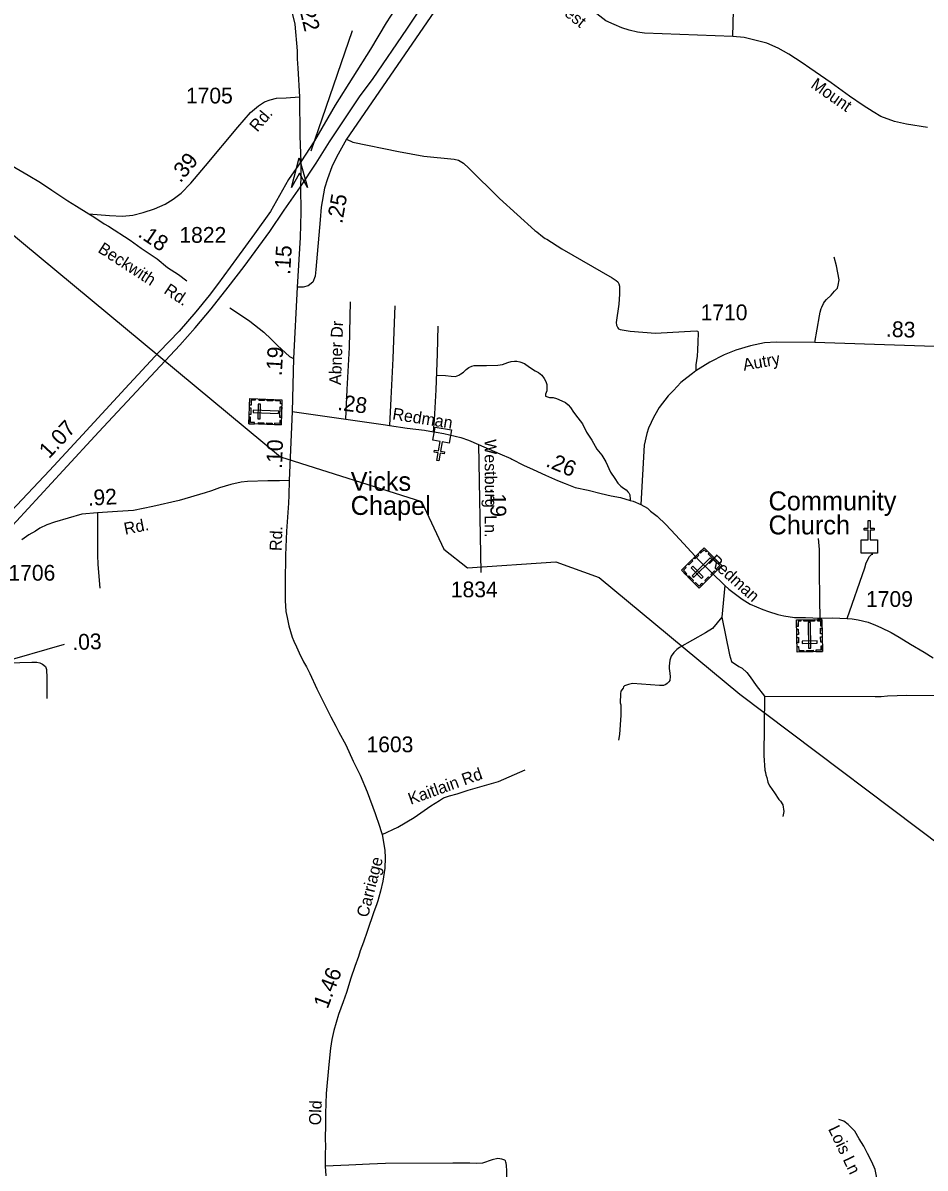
# Model space of a CAD drawing. Extents: x 2220236 to 2384410, y 720751 to 894131.
# Drawn here: x 2322567 to 2329723, y 787885 to 796965 of the extents above; entities that cross this region are included whole.
import ezdxf

# ---------------------------------------------------------------- set-up
doc = ezdxf.new("R2010")
doc.units = 0
doc.layers.add('Default', color=7, linetype='Continuous')

msp = doc.modelspace()

# ---------------------------------------------------------------- linework, layer by layer
at = {"layer": 'Default'}
for p, q in [((2328199, 796858.4), (2328207.1, 797198.4)), ((2324852.3, 795950.2), (2325181.7, 796904.7)), ((2324702.1, 793883), (2324679.8, 793336.9)), ((2326179.7, 793623.3), (2326199.9, 792607)), ((2328133.1, 792504.6), (2328109.2, 792253.5)), ((2321207.3, 791549.3), (2322896.7, 792039.2))]:
    msp.add_line(p, q, dxfattribs=at)
for points in [[(2324769.4, 795665.1), (2324891.8, 795853.1), (2324999.8, 796021.8), (2325237.8, 796379), (2325345.9, 796523.6), (2325612, 796915.3), (2325920.2, 797384.6), (2326168.9, 797727.3), (2326388.3, 798062), (2326623.7, 798413.9), (2326737.4, 798585.9), (2326938.4, 798882.3), (2327152.6, 799215.7), (2327295.4, 799456.5), (2327390.6, 799625.9), (2327459.4, 799755.6), (2327530.8, 799914.3), (2327631.3, 800173.7), (2327742.4, 800485.9), (2327772.1, 800570), (2327843.6, 800745)], [(2327643, 800763), (2327579.7, 800620.9), (2327564.7, 800586.2), (2327474, 800377.4), (2327381.4, 800173.7), (2327307.3, 800025.5), (2327241.2, 799898.5), (2327191, 799811.1), (2327143.4, 799731.8), (2327032.3, 799557.1), (2326897.4, 799337.5), (2326759.9, 799099.3), (2326614.4, 798866.4), (2326455.7, 798607.1), (2326371.1, 798469.5), (2326125.1, 798075.2), (2325903.4, 797698.8), (2325654.2, 797287), (2325447.2, 796966), (2325322.7, 796755.9), (2325043.4, 796312.8), (2324878.7, 796031.5), (2324771, 795862.6)], [(2324518.3, 797481.3), (2324580.7, 797337), (2324635.2, 797229.1), (2324671.6, 797148.5), (2324689.8, 797095.2), (2324723.6, 796954.2), (2324742.5, 796743.3), (2324743.1, 796679.3), (2324748.1, 796607.3), (2324762, 796380)], [(2328199, 796858.4), (2327498.1, 796885.2), (2327441.2, 796891.8), (2327374.3, 796906.9), (2327317.4, 796927), (2327257.2, 796952.1), (2327190.3, 796982.2), (2327118.4, 797037.5), (2326957.8, 797159.7), (2326834, 797266.8), (2326716.9, 797358), (2326651.7, 797396.5), (2326604.8, 797426.6), (2326559.7, 797443.4), (2326512.8, 797458.4), (2326452.6, 797470.1), (2326332.2, 797476.8), (2326205.1, 797455.1), (2326163.2, 797441.7), (2326113.1, 797416.6), (2326056.2, 797369.7), (2326012.7, 797326.2), (2325913.7, 797179.1), (2325133.8, 796043.1)], [(2329741.2, 796136.1), (2329574, 796162.9), (2329480.3, 796183), (2329371.9, 796223.4), (2329311.3, 796259.2), (2329231, 796310.2), (2329124, 796385.5), (2328978.5, 796491), (2328809.5, 796606.5), (2328747.6, 796650), (2328642.2, 796718.6), (2328556.9, 796763.8), (2328468.3, 796804), (2328362.9, 796832.4), (2328287.6, 796850.8), (2328199, 796858.4)], [(2320959.1, 796758.7), (2321523.8, 796388.8), (2321558.1, 796367.2), (2321580.1, 796355.5), (2321680.8, 796290.5), (2321817, 796203.4), (2321935.5, 796139.5), (2322022.4, 796091.5), (2322252.3, 795964), (2322407.1, 795874.8), (2322449.3, 795851.2), (2322610.1, 795759), (2322706.6, 795700.2), (2322795.8, 795638.4), (2322922.8, 795553.6), (2322991.1, 795512.4), (2323089.5, 795452.5)], [(2323089.5, 795452.5), (2323254, 795438.1), (2323358, 795433.4), (2323438.3, 795440.5), (2323521, 795461.8), (2323610.8, 795490.1), (2323695.9, 795528), (2323759.7, 795568.2), (2323821.1, 795615.4), (2323899.1, 795693.4), (2324014.9, 795832.9), (2324272.4, 796137.9), (2324372.9, 796253.7), (2324436.7, 796308.1), (2324483.9, 796338.8), (2324529, 796355.4), (2324578.5, 796369.6), (2324654, 796370.7), (2324762, 796380)], [(2324762, 796380), (2324763.6, 796066.4), (2324771, 795862.6)], [(2325133.8, 796043.1), (2325054.5, 795901.7), (2325017, 795825.2), (2324982.7, 795728.5), (2324959.4, 795655.6), (2324933, 795504.6), (2324923.5, 795403.3), (2324890.2, 795011), (2324885.9, 794957.6), (2324865.7, 794908.6), (2324829.7, 794881.2), (2324790.7, 794869.6), (2324743.2, 794871.1)], [(2325133.8, 796043.1), (2325184.3, 796019.3), (2325546.1, 795945.7), (2325746.5, 795909), (2325988.7, 795885.9), (2326021.9, 795877.2), (2326060.8, 795852.7), (2326102.6, 795813.8), (2326347.7, 795574.3), (2326626.9, 795320.2), (2326643, 795308.5), (2326687.3, 795270.9), (2326709.6, 795255.2), (2326721.6, 795249.3), (2326842.3, 795174.6), (2327240.6, 794944.9), (2327272.9, 794923.3), (2327285, 794911.6), (2327293.2, 794897.5), (2327299.4, 794877.7), (2327297.9, 794815.6), (2327292.8, 794735.6), (2327272.5, 794589.5), (2327274.8, 794569.4), (2327284.9, 794547.6), (2327291, 794539.7), (2327303, 794533.8), (2327382.7, 794519.8), (2327583.1, 794504), (2327907.5, 794524.1), (2327919, 794519.8), (2327921.9, 794505.4), (2327919, 794437.6), (2327917.5, 794369.8), (2327916.1, 794322.2), (2327904.6, 794253), (2327903.1, 794205.4)], [(2324771, 795862.6), (2324672.4, 795723), (2324529.7, 795470.8), (2324404.9, 795293.1), (2324260.7, 795096.5), (2324111, 794890.4), (2324043.6, 794804.3), (2323938.8, 794675.1), (2323805.9, 794521.5), (2323646.8, 794356.7), (2323377.2, 794066.4), (2323040.3, 793699.3), (2322778.2, 793416.5), (2322473.1, 793094.3), (2322160.5, 792761), (2321943.4, 792525), (2321731.9, 792298.4), (2321552.2, 792099.8), (2321436.1, 791959.4), (2321365, 791871.3), (2321275.1, 791749.6), (2321229.9, 791679), (2321198.4, 791629.7), (2321136.1, 791537.9)], [(2324771, 795862.6), (2324771, 795751.7), (2324769.4, 795665.1)], [(2321144.7, 791392.4), (2321232.6, 791530.2), (2321321, 791665.3), (2321423.9, 791805.8), (2321528.8, 791944.4), (2321631.7, 792064.2), (2321712.2, 792159.8), (2322090.3, 792560.6), (2322515.2, 793013.8), (2322885.9, 793416.5), (2323170.4, 793723.6), (2323542.9, 794122.5), (2323810.6, 794409.1), (2323932.2, 794547.7), (2324061.4, 794699.4), (2324194.3, 794869.8), (2324321.6, 795032.8), (2324526.5, 795311.4), (2324639.5, 795479.3), (2324769.4, 795665.1)], [(2324769.4, 795665.1), (2324772.5, 795464.5), (2324767.3, 795263.9), (2324743.2, 794871.1)], [(2322148.4, 795565.8), (2324611.2, 793525.3), (2325728.4, 793169.4), (2325904.4, 792793.5), (2326094, 792643.6), (2326795.1, 792691.2), (2327138.2, 792569), (2328253.7, 791643.4), (2330063.6, 790279.5), (2330476.7, 789976.1), (2330559.1, 789933), (2330589.1, 789917.2), (2330647.5, 789893.8), (2330657.5, 789888), (2330705.7, 789868.6), (2332246.9, 789127.5), (2332556.6, 788779), (2332742.6, 788203.2), (2332986.2, 787850.1)], [(2323089.5, 795452.5), (2323129.3, 795428.2), (2323212, 795373), (2323246.2, 795353.4), (2323417.1, 795243.3), (2323505.8, 795178.3), (2323630.7, 795093.6), (2323713.5, 795026.6), (2323800, 794969.5), (2323866.1, 794920.2)], [(2328848.8, 794431.8), (2328885.1, 794642.8), (2328889.2, 794670.6), (2328898.5, 794701), (2328902.3, 794710.9), (2328916.1, 794741.1), (2328924, 794753.2), (2328939.6, 794771.3), (2328977.4, 794807.8), (2329002.9, 794838.1), (2329026.8, 794862.3), (2329034.4, 794886.4), (2329042.1, 794928.3), (2329018.8, 795038), (2329000.1, 795107.9)], [(2324743.2, 794871.1), (2324714.3, 794303.4), (2324702.1, 793883)], [(2325127.4, 793822.9), (2325138.9, 794057.5), (2325156.2, 794390.7), (2325166.3, 794754.2)], [(2324207.4, 794706.8), (2324278, 794660.5), (2324366.2, 794600.9), (2324478.7, 794512.6), (2324536, 794457.4), (2324558.1, 794435.3), (2324586.8, 794406.7), (2324680.6, 794319.6), (2324714.3, 794303.4)], [(2325518, 794723.2), (2325512.2, 794586.2), (2325500.7, 794304.9), (2325486.3, 793987.5), (2325474.8, 793773.6)], [(2325823.8, 793723.4), (2325830.8, 793818), (2325845.3, 794056.1), (2325855.3, 794341.7), (2325861.1, 794560.2)], [(2330270.2, 794382.8), (2328848.8, 794431.8), (2328541.8, 794434.7), (2328449.5, 794427.5), (2328337.1, 794404.4), (2328221.7, 794371.2), (2328129.5, 794333.7), (2328014.1, 794274.6), (2327903.1, 794205.4), (2327877.2, 794186.6), (2327833.9, 794152), (2327786.4, 794113), (2327725.8, 794051), (2327685.5, 794009.2), (2327613.4, 793916.8), (2327578.8, 793855.5), (2327564.4, 793826.7), (2327549.9, 793796.4), (2327528.3, 793753.1), (2327516.8, 793709.8), (2327494.7, 793616.3), (2327467, 793146.6)], [(2325850.3, 794172.9), (2325918.1, 794168.6), (2325962.7, 794164.2), (2325998.8, 794162.8), (2326011.8, 794167.1), (2326024.7, 794171.5), (2326040.6, 794181.5), (2326060.8, 794196), (2326083.8, 794217.6), (2326102.6, 794232), (2326127.1, 794243.6), (2326147.3, 794247.9), (2326179, 794247.9), (2326243.9, 794247.9), (2326334.7, 794252.2), (2326370.7, 794258), (2326392.3, 794263.8), (2326414, 794272.4), (2326439.9, 794279.6), (2326467.3, 794282.5), (2326484.6, 794282.5), (2326507.7, 794276.8), (2326545.2, 794265.2), (2326585.5, 794234.9), (2326630.2, 794206.1), (2326656.2, 794193.1), (2326682.1, 794171.5), (2326702.3, 794146.9), (2326713.8, 794122.4), (2326722.5, 794097.9), (2326722.5, 794077.7), (2326722.5, 794047.4), (2326712.4, 794021.4), (2326710.9, 794012.8), (2326712.4, 794005.6), (2326742.7, 793995.5), (2326771.5, 793994), (2326798.9, 793986.8), (2326840.7, 793969.5), (2326871, 793956.5), (2326892.6, 793936.3), (2326909.9, 793914.7), (2326934.4, 793877.9), (2326969, 793834.6), (2327006.5, 793785.6), (2327038.2, 793720.7), (2327080, 793655.8), (2327120.3, 793586.5), (2327157.8, 793537.5), (2327191, 793484.1), (2327227, 793404), (2327261.6, 793353.5), (2327284.7, 793316), (2327310.6, 793291.5), (2327330.8, 793275.7), (2327351, 793262.7), (2327365.4, 793248.2), (2327372.6, 793239.6), (2327381.3, 793222.3), (2327381.3, 793216.5), (2327382.7, 793194.9), (2327382.7, 793179.4)], [(2324702.1, 793883), (2325127.4, 793822.9), (2325443, 793778.4), (2325474.8, 793773.6), (2325616, 793752.4), (2325751.6, 793735.1), (2325823.8, 793723.4), (2325845.3, 793720), (2325905.8, 793708.4), (2326041.3, 793676.7), (2326101.9, 793657.9), (2326179.7, 793623.3)], [(2326179.7, 793623.3), (2326348.4, 793549.7), (2326437.5, 793510.8), (2326445.6, 793505), (2326538.7, 793458.9), (2326615.1, 793425), (2326711.7, 793378.8), (2326808.2, 793337), (2326867.3, 793312.4), (2326948.1, 793282.1), (2327049, 793260.5), (2327152.8, 793233.1), (2327233.5, 793215.8), (2327307, 793201.4), (2327382.7, 793179.4), (2327406.5, 793172.5), (2327467, 793146.6)], [(2324679.8, 793336.9), (2324602.1, 793334.3), (2324510.2, 793334.3), (2324349.6, 793327.8), (2324299.1, 793322.6), (2324215, 793305.8), (2324126.9, 793277.9), (2324063.4, 793255.9), (2324012.9, 793240.4), (2323805.8, 793179.5), (2323598.6, 793131.5), (2323444.5, 793100.4), (2323317.6, 793090.1), (2323158.3, 793081), (2323033.8, 793069.1), (2322819, 793005.8), (2322758.2, 792985.1), (2322701.7, 792958.7), (2322667.5, 792934.6), (2322613, 792905.6), (2322557.5, 792865.9)], [(2324679.8, 793336.9), (2324677.2, 793220.9), (2324674.7, 793157.4), (2324657.6, 792934), (2324649.5, 792744), (2324647.9, 792528.1), (2324646.2, 792386.5), (2324652.6, 792297.1), (2324663, 792251.7), (2324677.2, 792185.6), (2324701.7, 792094.1), (2324714.8, 792062.5), (2324736.8, 792017.2), (2324757.5, 791971.8), (2324792.5, 791899.9), (2324816.8, 791858.2), (2324843.7, 791806.6), (2324898.7, 791685.2), (2325009.1, 791462.5), (2325049.9, 791388.9), (2325072.4, 791341.2), (2325127.4, 791239.8), (2325186.8, 791112.6), (2325242, 790999.2), (2325297.4, 790867.9), (2325361.2, 790696.6), (2325371.6, 790664.8), (2325385.8, 790629), (2325416.6, 790530.3), (2325438.7, 790404.6), (2325441.2, 790344.6), (2325438.7, 790263.4), (2325420.5, 790161), (2325402.4, 790079.4), (2325390.7, 790032.7), (2325381.7, 790004.2), (2325371.3, 789972.1), (2325350.6, 789917.7), (2325298.8, 789762.2), (2325267.7, 789675.4), (2325243.1, 789608), (2325227.6, 789563.9), (2325200.4, 789482.3), (2325168, 789391.6), (2325133.1, 789277.6), (2325105.9, 789202.4), (2325069.6, 789104), (2325032, 788975.9), (2325016.5, 788903.4), (2325006.2, 788836), (2324994.5, 788706.4), (2324973.3, 788475.4), (2324967, 788317.5), (2324967.9, 788229.5), (2324965.1, 788115.6), (2324965.8, 788059.6), (2324963.2, 787994.3), (2324963.2, 787901), (2324970.3, 787823.7)], [(2327467, 793146.6), (2327519.6, 793116.8), (2327545.9, 793095), (2327596.8, 793054.2), (2327667.4, 792987.9), (2327742.4, 792904.9), (2327929.8, 792703), (2328029.3, 792607.8), (2328133.1, 792504.6), (2328166.6, 792475.3), (2328270.4, 792396), (2328336.3, 792356.1), (2328436.8, 792314.9), (2328481, 792297.3), (2328555.4, 792275.3), (2328601.6, 792263.7), (2328687, 792251.7), (2328773.1, 792250), (2328889.9, 792246), (2328900, 792245.7), (2328987.9, 792248.6), (2329104.7, 792243.5), (2329145.1, 792239.2), (2329191.2, 792232), (2329270.5, 792213.2), (2329329.6, 792190.2), (2329372.8, 792171.4), (2329453.6, 792132.5), (2329515.6, 792095), (2329606.4, 792040.1), (2329714.5, 791976.7), (2329787.3, 791930.5)], [(2323158.3, 793081), (2323159.6, 792819.9), (2323159.6, 792744.7), (2323162.2, 792670.9), (2323176.4, 792484.3)], [(2328889.9, 792246), (2328887, 792391.4), (2328885.6, 792629.4), (2328885.6, 792791), (2328878.4, 792877.5)], [(2329104.7, 792243.5), (2329244.5, 792645.6), (2329256, 792683.7), (2329281.5, 792734), (2329301.2, 792752.2), (2329307.2, 792752.2)], [(2328109.2, 792253.5), (2328036.2, 792162.7), (2327980.6, 792128.2), (2327775.9, 792012), (2327754.2, 791995.8), (2327728.5, 791973.5), (2327708.7, 791943.3), (2327697, 791911.2), (2327691.5, 791865.2), (2327691.8, 791843.2), (2327695.9, 791831.3), (2327700.4, 791783.3), (2327696.7, 791751.3), (2327690.9, 791741.3), (2327677.1, 791727.1), (2327665, 791719), (2327647.2, 791710.7), (2327617.2, 791710.5), (2327401.3, 791726.1), (2327369.3, 791719.7), (2327339.3, 791709.5), (2327331.4, 791701.4), (2327327.6, 791691.4), (2327309.8, 791667.1), (2327306.1, 791645.1), (2327304.8, 791575.1), (2327309, 791559.2), (2327310, 791477.2), (2327297.5, 791323.3), (2327290.1, 791277.2)], [(2328109.2, 792253.5), (2328170.4, 791954.3), (2328186.9, 791902.6), (2328245.4, 791861.2), (2328271.5, 791849.4), (2328307.8, 791813.9), (2328336.1, 791780.3), (2328382.9, 791712.7), (2328447.8, 791627.4)], [(2321998.1, 791901.2), (2322256.4, 791885.7), (2322637.7, 791896.7), (2322676.6, 791896.7), (2322701.2, 791890.2), (2322721.9, 791879.8), (2322745.2, 791861.7), (2322754.3, 791837.1), (2322756.9, 791773.6), (2322756.7, 791608.1)], [(2328447.8, 791627.4), (2329325.3, 791624.7), (2329374.3, 791624), (2329423.3, 791629.8), (2329579, 791635.5), (2330017.2, 791629), (2330083.5, 791627.6), (2330106.6, 791633.4), (2330131.1, 791646.3), (2330147, 791662.2), (2330161.4, 791683.8)], [(2328447.8, 791627.4), (2328444.8, 791157.7), (2328452, 791039.7), (2328456.3, 791021.9), (2328458.5, 791003.8), (2328466.8, 790981.9), (2328475.1, 790944.1), (2328481.2, 790932.1), (2328491.4, 790912.3), (2328527.9, 790860.6), (2328562.5, 790807), (2328574.6, 790795.3), (2328593, 790765.4), (2328601.5, 790711.5), (2328594, 790673.4)], [(2325416.6, 790530.3), (2325541, 790587.3), (2325670.4, 790663.8), (2325802.5, 790757.1), (2325872.5, 790800.5), (2325902.2, 790821.2), (2325951.4, 790836.8), (2326011, 790853.6), (2326097.8, 790882.1), (2326338.6, 790950.8), (2326549.7, 791042.8)], [(2329347.4, 787566.8), (2329345.8, 787662.3), (2329345, 787758.9), (2329342.8, 787793.8), (2329326, 787874.8), (2329300, 787934.4), (2329266.4, 788000.1), (2329235.9, 788058.2), (2329200.7, 788117.8), (2329165.6, 788177.4), (2329113.6, 788231.7), (2329077, 788256.2), (2329038.8, 788269.9)], [(2326427.7, 786632.3), (2326412.2, 787516), (2326404.4, 787863.3), (2326403.1, 787906), (2326400.6, 787923.1), (2326396.4, 787933), (2326394.4, 787942.9), (2326388.3, 787948.9), (2326364.3, 787956.7), (2326350, 787958), (2326333.2, 787960.6), (2326289.2, 787951.5), (2326211.5, 787924.3), (2326167.4, 787921.7), (2326111.8, 787923), (2325975.8, 787923), (2325443.6, 787920.4), (2325315.4, 787916.5), (2325150.9, 787908.8), (2324963.2, 787901)]]:
    msp.add_lwpolyline(points, dxfattribs=at)
for points in [[(2324698, 795659), (2324759.1, 795895.1), (2324824.2, 795660.1), (2324760.1, 795773.2)], [(2324360.3, 793787), (2324367.1, 793986), (2324621.6, 793977.2), (2324614.7, 793778.2)], [(2324362.8, 793861), (2324364.6, 793912.8), (2324376, 793912.4), (2324374.2, 793860.6)], [(2324410.4, 793984.5), (2324410.1, 793973.2), (2324377.9, 793974.3), (2324376.5, 793933.8), (2324365.4, 793934.2), (2324367.2, 793986)], [(2324429.7, 793825.4), (2324448.3, 793824.8), (2324452.4, 793942.5), (2324433.7, 793943.1)], [(2324483.1, 793970.6), (2324439.8, 793972.1), (2324440.2, 793983.5), (2324483.5, 793982)], [(2324549, 793968.3), (2324505.7, 793969.8), (2324506.1, 793981.2), (2324549.4, 793979.7)], [(2324620.4, 793944.1), (2324609, 793944.5), (2324609.7, 793966.5), (2324569.3, 793967.9), (2324569.7, 793979), (2324621.6, 793977.2)], [(2324605.2, 793836.1), (2324608.2, 793920.9), (2324619.5, 793920.5), (2324616.6, 793835.7)], [(2324403.5, 793785.5), (2324403.9, 793796.8), (2324371.8, 793798), (2324373.2, 793838.5), (2324362, 793838.9), (2324360.3, 793787)], [(2324393.3, 793894.9), (2324392.6, 793876.3), (2324595.3, 793869.3), (2324596, 793888)], [(2324477.7, 793782.9), (2324434.4, 793784.4), (2324434.8, 793795.8), (2324478, 793794.3)], [(2324544.8, 793780.6), (2324501.5, 793782.1), (2324501.9, 793793.5), (2324545.2, 793792)], [(2324615.8, 793811.3), (2324604.3, 793811.7), (2324603.6, 793789.7), (2324563.2, 793791.1), (2324562.8, 793780), (2324614.7, 793778.2)], [(2325947.9, 793634.1), (2325891.7, 793643.6), (2325878.8, 793568.6), (2325910.4, 793563.2), (2325907.7, 793547.4), (2325876.1, 793552.8), (2325865.9, 793493.6), (2325850.1, 793496.3), (2325860.3, 793555.5), (2325828.8, 793561), (2325831.5, 793576.7), (2325863, 793571.3), (2325876, 793646.3), (2325819.2, 793656.2), (2325837.2, 793761.1), (2325965.9, 793739)], [(2329214.3, 792866.8), (2329271.2, 792866.9), (2329271.2, 792943), (2329239.2, 792943), (2329239.2, 792959), (2329271.2, 792959), (2329271.2, 793019.2), (2329287.2, 793019.2), (2329287.2, 792959), (2329319.2, 792959), (2329319.2, 792943), (2329287.2, 792943), (2329287.2, 792866.9), (2329344.9, 792866.8), (2329344.9, 792760.3), (2329214.3, 792760.3)], [(2327929.5, 792483.5), (2327789.8, 792625.4), (2327971.2, 792804), (2328110.9, 792662.2)], [(2327927.7, 792745.2), (2327896.8, 792714.8), (2327888.8, 792722.9), (2327919.7, 792753.3)], [(2327994.4, 792780.4), (2327986.3, 792772.4), (2327970.8, 792788), (2327942, 792759.7), (2327934.2, 792767.6), (2327971.2, 792804)], [(2328062.4, 792695.1), (2328002.9, 792755.5), (2328011, 792763.5), (2328070.5, 792703.1)], [(2327820.6, 792655.8), (2327828.6, 792647.7), (2327805.7, 792625.2), (2327834.1, 792596.3), (2327826.2, 792588.5), (2327789.8, 792625.4)], [(2327880.7, 792699), (2327849.8, 792668.6), (2327841.8, 792676.7), (2327872.7, 792707.1)], [(2327949.3, 792560.3), (2327962.6, 792573.4), (2327880, 792657.3), (2327866.7, 792644.2)], [(2327873.9, 792581.7), (2327887, 792568.4), (2328031.4, 792710.7), (2328018.3, 792724)], [(2328087.7, 792685.7), (2328079.5, 792677.7), (2328094.9, 792662), (2328066.1, 792633.6), (2328073.9, 792625.7), (2328110.9, 792662.1)], [(2327877.5, 792536.3), (2327841.2, 792573.2), (2327849.3, 792581.2), (2327885.6, 792544.3)], [(2328013.2, 792565.9), (2327982.3, 792535.5), (2327974.3, 792543.6), (2328005.2, 792574)], [(2328061.1, 792613.1), (2328030.2, 792582.7), (2328022.2, 792590.8), (2328053.1, 792621.2)], [(2327960.3, 792513.9), (2327952.4, 792522), (2327929.4, 792499.4), (2327901, 792528.3), (2327893.1, 792520.5), (2327929.5, 792483.5)], [(2328907.9, 791980.9), (2328708.9, 791976.7), (2328703.5, 792231.2), (2328902.5, 792235.5)], [(2328736.6, 792231.9), (2328736.8, 792220.5), (2328714.8, 792220), (2328715.7, 792179.6), (2328704.6, 792179.4), (2328703.5, 792231.2)], [(2328845.3, 792222.8), (2328760.5, 792221), (2328760.2, 792232.4), (2328845.1, 792234.2)], [(2328798.3, 792007.9), (2328817, 792008.3), (2328812.7, 792211), (2328794, 792210.6)], [(2328869.4, 792234.7), (2328869.7, 792223.2), (2328891.7, 792223.7), (2328892.5, 792183.3), (2328903.7, 792183.5), (2328902.6, 792235.4)], [(2328716.4, 792159.2), (2328717.3, 792115.9), (2328705.9, 792115.7), (2328705, 792159)], [(2328904, 792165.5), (2328904.9, 792122.2), (2328893.6, 792122), (2328892.6, 792165.3)], [(2328905.4, 792098.3), (2328906.4, 792055), (2328895, 792054.8), (2328894.1, 792098.1)], [(2328717.7, 792093.3), (2328718.7, 792050), (2328707.3, 792049.8), (2328706.4, 792093.1)], [(2328707.9, 792020), (2328719.2, 792020.3), (2328719.9, 791988.1), (2328760.5, 791988.9), (2328760.7, 791977.8), (2328708.8, 791976.7)], [(2328865.7, 792048.1), (2328865.3, 792066.7), (2328747.6, 792064.2), (2328748, 792045.6)], [(2328907, 792024.2), (2328895.7, 792024), (2328896.3, 791991.8), (2328855.8, 791990.9), (2328856, 791979.8), (2328907.9, 791980.9)], [(2328833.9, 791979.3), (2328782.1, 791978.2), (2328781.8, 791989.6), (2328833.6, 791990.7)]]:
    msp.add_lwpolyline(points, close=True, dxfattribs=at)

# ---------------------------------------------------------------- texts
for s, height, rotation, p in [('.22', 125, 283.468, (2324749.4, 797114.7)), ('West', 95, 321.09036, (2326761.4, 797104.3)), ('Mount', 95, 325.07342, (2328809, 796458.2)), ('Rd.', 95, 49.46199, (2324426.5, 796094.3)), ('.39', 125, 50.30254, (2323816.2, 795691.5)), ('.25', 125, 80.08347, (2325099.7, 795369.3)), ('.18', 125, 325.85805, (2323472.1, 795276.7)), ('Beckwith', 95, 327.20883, (2323155, 795151.9)), ('.15', 125, 86.48922, (2324686.4, 794966.7)), ('Rd.', 95, 326.57149, (2323678.1, 794826.3)), ('Abner Dr', 95, 87.93711, (2325089.7, 794093)), ('.83', 125, 358.05586, (2329411.1, 794477)), ('.19', 125, 86.48922, (2324619.4, 794162.7)), ('Autry', 95, 10.10782, (2328285.9, 794207.1)), ('.28', 125, 352.61516, (2325058.2, 793897.2)), ('Redman', 95, 351.04969, (2325493.3, 793821.5)), ('1.07', 125, 47.18045, (2322774, 793503.9)), ('.10', 125, 87.66791, (2324621, 793427.9)), ('Westburg', 95, 270.50734, (2326227.9, 793664.4)), ('.26', 125, 337.24039, (2326707.3, 793452.4)), ('.92', 125, 3.25916, (2323084, 793136.3)), ('.19', 125, 270.50734, (2326274, 793279.9)), ('Rd.', 95, 11.26021, (2323378.3, 792906.4)), ('Ln.', 95, 270.50734, (2326228.5, 793061.5)), ('Rd.', 95, 87.55875, (2324618, 792776.2)), ('Redman', 95, 318.10989, (2327998.4, 792688.3)), ('.03', 125, 2.12032, (2322961.2, 791992.1)), ('Kaitlain Rd', 95, 19.85268, (2325642.9, 790764.5)), ('Carriage', 95, 75.68517, (2325303.5, 789866.8)), ('1.46', 125, 69.17273, (2324983.4, 789141.5)), ('Old', 95, 87.75113, (2324930.5, 788222.9)), ('Lois Ln', 95, 295.64227, (2328951.6, 788195.4))]:
    msp.add_text(s, height=height, rotation=rotation, dxfattribs=at).set_placement(p)
for s, height, p in [('1705', 125, (2323859.9, 796326.6)), ('1822', 125, (2323808.2, 795221.9)), ('1710', 125, (2327941.9, 794607.7)), ('Vicks', 150, (2325166.8, 793255.1)), ('Chapel', 150, (2325166.8, 793064.1)), ('Community', 150, (2328480.7, 793100.5)), ('Church', 150, (2328480.7, 792909.5)), ('1706', 125, (2322452.3, 792542.8)), ('1834', 125, (2325961.1, 792411.1)), ('1709', 125, (2329254.1, 792334.7)), ('1603', 125, (2325292.2, 791182.3))]:
    msp.add_text(s, height=height, dxfattribs=at).set_placement(p)

doc.saveas('drawing.dxf')
